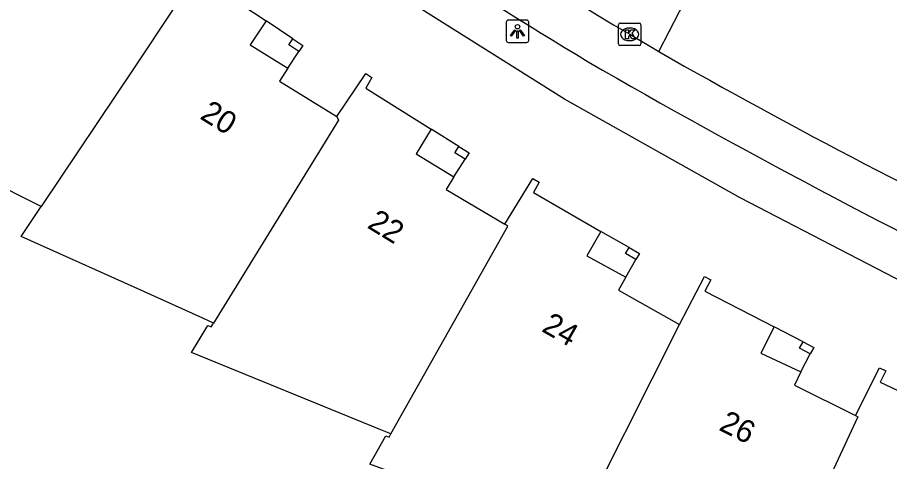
# Model space of a CAD drawing. Extents: x 163268 to 164360, y 381529 to 382285.
# Drawn here: x 163994.82 to 164033.56, y 382056.18 to 382075.92 of the extents above; entities that cross this region are included whole.
import ezdxf

# ---------------------------------------------------------------- set-up
doc = ezdxf.new("R2010")
doc.units = 0
for name, color, linetype in [('IMGEO_Kolk', 7, 'Continuous'), ('IMGEO_Lichtpunt', 7, 'Continuous'), ('IMGEO_Pand', 7, 'Continuous'), ('IMGEO_Pand_nummerreeks', 7, 'Continuous'), ('IMGEO_Pand_overbouw', 7, 'Continuous'), ('IMGEO_Rijbaan_lokaal_open', 7, 'Continuous'), ('IMGEO_Voetpad_open', 7, 'Continuous')]:
    doc.layers.add(name, color=color, linetype=linetype)

msp = doc.modelspace()

# ---------------------------------------------------------------- linework, layer by layer
at = {"layer": 'IMGEO_Kolk'}
for p, q in [((164021.589, 382075.666), (164022.441, 382075.666)), ((164021.514, 382074.74), (164021.514, 382075.592)), ((164022.002, 382075.446), (164022.027, 382075.446)), ((164022.515, 382075.592), (164022.515, 382074.74)), ((164022.025, 382074.886), (164022, 382074.886)), ((164022.441, 382074.666), (164021.589, 382074.666))]:
    msp.add_line(p, q, dxfattribs=at)
for points in [[(164021.589, 382075.666), (164022.441, 382075.666)], [(164021.514, 382074.74), (164021.514, 382075.592)], [(164021.835, 382075.366), (164021.958, 382075.366), (164021.958, 382075.215), (164022.088, 382075.366), (164022.252, 382075.366), (164022.106, 382075.215), (164022.259, 382074.966), (164022.107, 382074.966), (164022.022, 382075.13), (164021.958, 382075.063), (164021.958, 382074.966), (164021.835, 382074.966), (164021.835, 382075.366)], [(164022.515, 382075.592), (164022.515, 382074.74)], [(164022.441, 382074.666), (164021.589, 382074.666)]]:
    msp.add_lwpolyline(points, dxfattribs=at)
for centre, start, end in [((164021.591, 382075.59), 91.552, 178.448), ((164021.591, 382075.59), 91.552, 178.448), ((164022.439, 382075.59), 1.552, 88.448), ((164022.439, 382075.59), 1.552, 88.448), ((164021.591, 382074.742), 181.552, 268.448), ((164021.591, 382074.742), 181.552, 268.448), ((164022.439, 382074.742), 271.552, 358.448), ((164022.439, 382074.742), 271.552, 358.448)]:
    msp.add_arc(centre, 0.0765, start, end, dxfattribs=at)
for centre, major_axis, ratio, start_param, end_param in [((164022.001, 382075.166), (-0.387, 0.002), 0.722429, 4.712389, 7.853982), ((164022.026, 382075.166), (-0.39, 0.002), 0.717154, 1.570796, 4.712389)]:
    msp.add_ellipse(centre, major_axis=major_axis, ratio=ratio, start_param=start_param, end_param=end_param, dxfattribs=at)
at = {"layer": 'IMGEO_Lichtpunt'}
for p, q in [((164016.533, 382075.706), (164016.533, 382074.899)), ((164016.533, 382075.706), (164016.533, 382074.899)), ((164017.435, 382075.801), (164016.627, 382075.801)), ((164017.435, 382075.801), (164016.627, 382075.801)), ((164017.529, 382074.899), (164017.529, 382075.706)), ((164017.529, 382074.899), (164017.529, 382075.706)), ((164016.627, 382074.805), (164017.435, 382074.805)), ((164016.627, 382074.805), (164017.435, 382074.805))]:
    msp.add_line(p, q, dxfattribs=at)
for points in [[(164016.907, 382075.37), (164016.946, 382075.342), (164016.758, 382075.08), (164016.72, 382075.107), (164016.907, 382075.37)], [(164017.009, 382075.322), (164017.056, 382075.322), (164017.056, 382075), (164017.009, 382075), (164017.009, 382075.322)], [(164017.119, 382075.342), (164017.157, 382075.369), (164017.344, 382075.107), (164017.305, 382075.079), (164017.119, 382075.342)]]:
    msp.add_lwpolyline(points, dxfattribs=at)
msp.add_circle((164017.032, 382075.504), 0.0994, dxfattribs=at)
for centre, start, end in [((164016.627, 382075.706), 90, 180), ((164016.627, 382075.706), 90, 180), ((164017.435, 382075.706), 0, 90), ((164017.435, 382075.706), 0, 90), ((164016.627, 382074.899), 180, 270), ((164016.627, 382074.899), 180, 270), ((164017.435, 382074.899), 270, 0), ((164017.435, 382074.899), 270, 360)]:
    msp.add_arc(centre, 0.0946, start, end, dxfattribs=at)
at = {"layer": 'IMGEO_Pand'}
for points in [[(164001.668, 382076.463), (164003.05, 382078.342), (164003.31, 382078.163), (164002.971, 382077.693), (164005.866, 382075.769), (164005.153, 382074.696), (164006.827, 382073.658), (164006.455, 382073.089), (164009.003, 382071.509)], [(164001.668, 382076.463), (164001.766, 382076.325), (164000, 382073.683), (163995.878, 382067.516)], [(164007.054, 382074.966), (164007.5, 382074.663), (164007.325, 382074.396), (164006.879, 382074.699), (164007.054, 382074.966)], [(164009.003, 382071.509), (164010.292, 382073.421), (164010.561, 382073.243), (164010.291, 382072.775), (164013.203, 382070.947), (164012.533, 382069.849), (164014.202, 382068.834), (164013.858, 382068.271), (164016.475, 382066.724)], [(163995.878, 382067.516), (163995.407, 382067.753), (163987.493, 382071.743), (163988.438, 382073.046)], [(164009.003, 382071.509), (164009.086, 382071.347), (164003.526, 382062.336)], [(164014.431, 382070.177), (164014.885, 382069.896), (164014.71, 382069.624), (164014.256, 382069.905), (164014.431, 382070.177)], [(164016.475, 382066.724), (164017.72, 382068.756), (164017.999, 382068.598), (164017.744, 382068.13), (164020.729, 382066.397), (164020.115, 382065.321), (164021.845, 382064.368), (164021.523, 382063.795), (164024.227, 382062.276)], [(164003.526, 382062.336), (164003.064, 382062.544), (164000, 382063.923), (163994.986, 382066.181), (163995.878, 382067.516)], [(164011.412, 382057.412), (164016.602, 382066.645), (164016.475, 382066.724)], [(164021.985, 382065.693), (164022.448, 382065.431), (164022.291, 382065.156), (164021.828, 382065.418), (164021.985, 382065.693)], [(164024.227, 382062.276), (164025.334, 382064.402), (164025.616, 382064.252), (164025.359, 382063.755), (164028.425, 382062.172), (164027.844, 382061.002), (164029.616, 382060.169), (164029.328, 382059.572), (164032.042, 382058.22)], [(164011.412, 382057.412), (164010.896, 382057.622), (164002.549, 382061.018), (164003.275, 382062.232), (164003.421, 382062.166), (164003.526, 382062.336)], [(164019.237, 382052.689), (164019.38, 382052.637), (164024.227, 382062.276)], [(164029.714, 382061.497), (164030.189, 382061.245), (164030.038, 382060.959), (164029.563, 382061.211), (164029.714, 382061.497)], [(164032.042, 382058.22), (164033.103, 382060.347), (164033.389, 382060.206), (164033.142, 382059.704), (164036.288, 382058.228), (164035.748, 382057.131), (164037.56, 382056.281), (164037.279, 382055.681), (164040.358, 382054.205), (164037.138, 382047.488), (164037.634, 382047.251), (164036.26, 382044.384), (164026.833, 382047.109), (164027.447, 382048.409), (164027.599, 382048.361), (164027.68, 382048.535)], [(164032.042, 382058.22), (164032.141, 382058.171), (164027.68, 382048.535)], [(164019.237, 382052.689), (164019.304, 382052.818), (164010.469, 382056.066), (164011.179, 382057.32), (164011.327, 382057.26), (164011.412, 382057.412)]]:
    msp.add_lwpolyline(points, dxfattribs=at)
at = {"layer": 'IMGEO_Pand_overbouw'}
for points in [[(164007.325, 382074.396), (164006.879, 382074.699), (164007.054, 382074.966), (164005.866, 382075.769), (164005.153, 382074.696), (164006.827, 382073.658)], [(164014.71, 382069.624), (164014.256, 382069.905), (164014.431, 382070.177), (164013.203, 382070.947), (164012.533, 382069.849), (164014.202, 382068.834)], [(164022.291, 382065.156), (164021.828, 382065.418), (164021.985, 382065.693), (164020.729, 382066.397), (164020.115, 382065.321), (164021.845, 382064.368)], [(164029.714, 382061.497), (164028.425, 382062.172), (164027.844, 382061.002), (164029.616, 382060.169), (164030.038, 382060.959), (164029.563, 382061.211)]]:
    msp.add_lwpolyline(points, close=True, dxfattribs=at)
at = {"layer": 'IMGEO_Rijbaan_lokaal_open'}
for points in [[(164023.304, 382074.399), (164025.604, 382078.868)], [(164022.016, 382075.167), (164023.304, 382074.399)]]:
    msp.add_lwpolyline(points, dxfattribs=at)
for centre, radius, start, end in [((164138.268, 382270.123), 226.985, 232.47193, 239.19239), ((164169.2, 382331.075), 295.243, 240.38592, 244.42503)]:
    msp.add_arc(centre, radius, start, end, dxfattribs=at)
at = {"layer": 'IMGEO_Voetpad_open'}
msp.add_lwpolyline([(164040.069, 382061.177), (164037.434, 382062.442), (164026.92, 382067.895), (164019.118, 382072.286), (164011.629, 382077.008), (164003.484, 382082.618), (164000, 382085.233), (163996.064, 382088.188), (163989.156, 382093.775), (163984.98, 382097.44), (163978.602, 382103.308), (163975.025, 382107.091), (163975.044, 382107.165)], dxfattribs=at)
for centre, radius, start, end in [((164137.096, 382267.365), 226.015, 233.8741, 238.84626), ((164180.344, 382351.285), 320.271, 239.99193, 244.19272)]:
    msp.add_arc(centre, radius, start, end, dxfattribs=at)

# ---------------------------------------------------------------- texts
at = {"layer": 'IMGEO_Pand_nummerreeks'}
for s, rotation, p in [('20', 328.2008, (164002.885, 382071.443)), ('22', 328.5217, (164010.313, 382066.595)), ('24', 330.3838, (164018.06, 382061.99)), ('26', 333.5179, (164025.933, 382057.599))]:
    msp.add_text(s, height=1, rotation=rotation, dxfattribs=at).set_placement(p)

doc.saveas('drawing.dxf')
